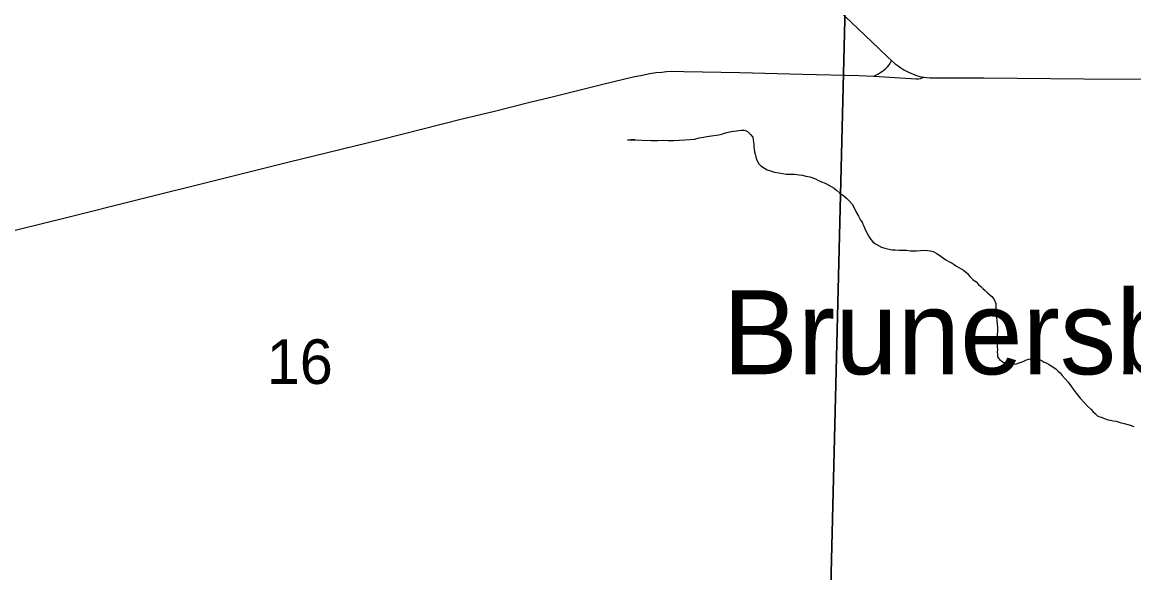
# Model space of a CAD drawing. Extents: x 2.4 to 73.1, y 4.5 to 25.6.
# Drawn here: x 34.688 to 35.211, y 23.237 to 23.496 of the extents above; entities that cross this region are included whole.
import ezdxf

# ---------------------------------------------------------------- set-up
doc = ezdxf.new("R2010")
doc.units = 0
for name, color, linetype in [('GM_X_Interchange_Ramps', 7, 'Continuous'), ('GM_X_Minor_River', 7, 'Continuous'), ('GM_X_Section', 7, 'Continuous'), ('GM_X_Section_Text', 7, 'Continuous'), ('GM_X_State_Route', 7, 'Continuous'), ('GM_X_Unincorporated_Text', 7, 'Continuous')]:
    doc.layers.add(name, color=color, linetype=linetype)

msp = doc.modelspace()

# ---------------------------------------------------------------- linework, layer by layer
at = {"layer": 'GM_X_Interchange_Ramps'}
msp.add_lwpolyline([(35.08855, 23.47079), (35.10846, 23.46945), (35.10959, 23.46951), (35.11048, 23.46966), (35.11199, 23.47024)], dxfattribs=at)
at = {"layer": 'GM_X_Minor_River'}
for points in [[(34.97267, 23.44088), (34.97628, 23.44079), (34.97419, 23.44084), (34.97628, 23.44079), (34.9795, 23.44071), (34.98387, 23.4406), (34.98691, 23.44052), (34.98938, 23.44065), (34.99185, 23.44058), (34.9945, 23.44052), (34.99698, 23.44064), (34.99964, 23.44077), (35.00212, 23.44108), (35.0044, 23.44121), (35.00631, 23.44174), (35.00841, 23.44206), (35.00994, 23.4424), (35.01432, 23.44305), (35.01565, 23.44321), (35.01699, 23.44355), (35.01833, 23.4439), (35.02005, 23.44442), (35.02158, 23.44477), (35.02273, 23.44493), (35.02387, 23.44509), (35.02482, 23.44525), (35.02635, 23.4454), (35.02748, 23.44538), (35.02899, 23.44496), (35.03047, 23.4434), (35.03158, 23.44204), (35.03174, 23.4409), (35.03191, 23.43995), (35.03206, 23.43861), (35.03203, 23.43748), (35.03219, 23.43633), (35.03236, 23.43519), (35.03271, 23.43404), (35.03306, 23.4329), (35.03341, 23.43175), (35.03376, 23.4306), (35.03449, 23.42963), (35.03542, 23.42866), (35.0371, 23.42748), (35.03841, 23.42668), (35.03992, 23.42627), (35.0418, 23.42565), (35.04388, 23.42541), (35.04558, 23.42499), (35.04729, 23.42475), (35.04918, 23.4247), (35.05127, 23.42465), (35.05335, 23.42441), (35.05506, 23.42418), (35.05657, 23.42376), (35.05846, 23.42352), (35.05977, 23.42292), (35.06109, 23.4225), (35.06222, 23.42191), (35.06391, 23.4211), (35.0656, 23.42049), (35.06991, 23.4181), (35.07102, 23.41713), (35.07232, 23.41595), (35.07438, 23.41457), (35.07568, 23.4134), (35.07698, 23.41223), (35.07827, 23.41068), (35.07936, 23.40894), (35.08026, 23.40683), (35.08135, 23.40491), (35.08226, 23.40317), (35.08299, 23.40221), (35.08335, 23.40125), (35.08389, 23.40029), (35.08442, 23.39875), (35.08516, 23.3976), (35.08569, 23.39625), (35.08642, 23.39491), (35.08715, 23.39394), (35.08808, 23.39297), (35.08938, 23.39198), (35.09069, 23.39119), (35.09219, 23.39039), (35.0937, 23.38998), (35.09502, 23.38956), (35.0971, 23.38913), (35.09861, 23.38909), (35.10051, 23.38904), (35.10203, 23.38901), (35.10393, 23.38896), (35.10563, 23.38872), (35.10715, 23.38869), (35.10867, 23.38865), (35.11038, 23.38879), (35.11229, 23.38894), (35.1138, 23.3889), (35.11513, 23.38867), (35.11645, 23.38845), (35.11814, 23.38746), (35.11907, 23.38687)], [(35.11907, 23.38687), (35.12019, 23.38608), (35.12131, 23.38529), (35.12243, 23.3845), (35.12355, 23.3839), (35.12449, 23.38331), (35.12543, 23.38291), (35.12636, 23.38231), (35.12748, 23.38153), (35.13066, 23.37955), (35.13159, 23.37877), (35.13252, 23.37798), (35.13363, 23.37663), (35.13511, 23.37526), (35.1366, 23.37408), (35.13771, 23.37292), (35.13883, 23.37194), (35.13975, 23.37097), (35.14087, 23.36999), (35.14198, 23.36901), (35.1431, 23.36803), (35.14403, 23.36725), (35.14513, 23.36589), (35.14584, 23.36398), (35.14599, 23.36246), (35.14614, 23.36055), (35.14608, 23.35847), (35.1464, 23.35599), (35.14655, 23.35428), (35.1467, 23.35276), (35.14666, 23.35105), (35.14661, 23.34915), (35.14655, 23.34706), (35.14651, 23.34517), (35.14647, 23.34365), (35.14662, 23.34232), (35.14659, 23.34099), (35.14676, 23.34004), (35.14673, 23.3389), (35.14764, 23.33755), (35.14932, 23.33636), (35.15026, 23.33596), (35.15159, 23.33574), (35.15291, 23.33551), (35.15424, 23.33548), (35.15557, 23.33564), (35.15691, 23.33598), (35.15787, 23.33634), (35.15902, 23.33688), (35.16037, 23.33741), (35.16151, 23.33776), (35.16285, 23.33792), (35.16475, 23.33806), (35.16569, 23.33785), (35.16682, 23.33744), (35.16776, 23.33704), (35.1687, 23.33644), (35.16964, 23.33604), (35.17076, 23.33544), (35.17188, 23.33465), (35.17319, 23.33386), (35.17431, 23.33307), (35.17524, 23.3321), (35.17617, 23.33132), (35.17709, 23.33016), (35.17857, 23.3286), (35.17986, 23.32705), (35.18114, 23.32531), (35.18224, 23.32376), (35.18371, 23.32182), (35.18555, 23.3195), (35.1874, 23.31736), (35.18925, 23.31561), (35.19055, 23.31425), (35.19166, 23.31308), (35.19277, 23.3121), (35.19388, 23.31094), (35.19596, 23.31031), (35.19727, 23.30971), (35.19878, 23.30929), (35.19992, 23.30907), (35.20105, 23.30886), (35.20256, 23.30863), (35.20445, 23.30801), (35.20633, 23.30758), (35.2086, 23.30696), (35.21086, 23.30614)]]:
    msp.add_lwpolyline(points, dxfattribs=at)
at = {"layer": 'GM_X_Section'}
for points in [[(34.57374, 23.59967), (35.07727, 23.59263), (35.06465, 23.08503), (34.56162, 23.09756)], [(35.07727, 23.59263), (35.57563, 23.58341), (35.56221, 23.08304), (35.06465, 23.08503)]]:
    msp.add_lwpolyline(points, close=True, dxfattribs=at)
at = {"layer": 'GM_X_State_Route'}
for points in [[(35.00463, 23.56312), (35.0065, 23.56143), (35.0262, 23.54382), (35.03755, 23.53321), (35.0491, 23.5228), (35.0684, 23.50522), (35.07228, 23.50153), (35.0781, 23.496), (35.09088, 23.48373), (35.09518, 23.47963), (35.09678, 23.47813)], [(34.67689, 23.3965), (34.6968, 23.40143), (34.71129, 23.40497), (34.73933, 23.412), (34.78215, 23.42272), (34.81353, 23.43047), (34.8567, 23.44102), (34.89498, 23.45069), (34.91008, 23.45436), (34.92667, 23.45847), (34.93662, 23.46096), (34.96166, 23.46719), (34.97529, 23.47038), (34.97965, 23.4713), (34.98321, 23.47199), (34.98603, 23.47242), (34.98881, 23.47272), (34.99108, 23.4729), (34.9935, 23.47304), (34.99911, 23.47299), (35.02553, 23.47246), (35.05505, 23.47169), (35.08146, 23.47103), (35.08493, 23.47087), (35.08855, 23.47079), (35.09044, 23.47178), (35.09263, 23.47311), (35.09413, 23.47432), (35.09506, 23.47527), (35.09568, 23.47604), (35.09632, 23.47711), (35.09678, 23.47813)], [(35.09678, 23.47813), (35.09718, 23.47775), (35.09861, 23.47657), (35.09991, 23.47555), (35.10125, 23.47466), (35.10263, 23.47381), (35.10429, 23.47292), (35.10589, 23.47216), (35.10746, 23.47152), (35.10868, 23.47105), (35.10964, 23.47077), (35.11071, 23.47048), (35.11199, 23.47024)], [(35.11199, 23.47024), (35.11327, 23.47008), (35.1149, 23.46996), (35.11656, 23.46992), (35.1329, 23.46997)], [(35.1329, 23.46997), (35.14033, 23.46999), (35.18729, 23.46955), (35.22584, 23.46931), (35.23289, 23.46924)]]:
    msp.add_lwpolyline(points, dxfattribs=at)

# ---------------------------------------------------------------- texts
at = {"layer": 'GM_X_Section_Text'}
msp.add_text('16', height=0.020928, rotation=0, dxfattribs=at).set_placement((34.80298, 23.32615))
at = {"layer": 'GM_X_Unincorporated_Text'}
msp.add_text('Brunersburg', height=0.0394886, rotation=0, dxfattribs=at).set_placement((35.01757, 23.33069))

doc.saveas('drawing.dxf')
